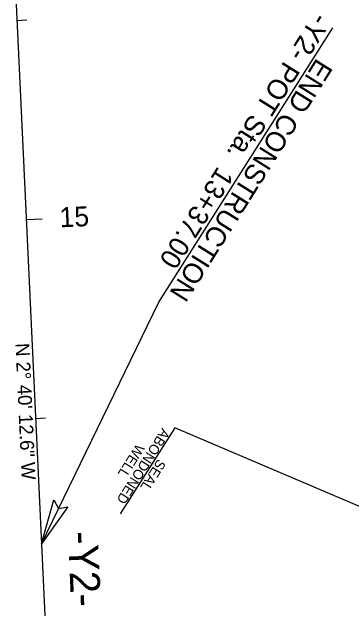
# Model space of a CAD drawing. Extents: x 1778969 to 1790720, y 807089 to 817794.
# Drawn here: x 1780913.9 to 1781084.1, y 812371.1 to 812670.4 of the extents above; entities that cross this region are included whole.
import ezdxf

# ---------------------------------------------------------------- set-up
doc = ezdxf.new("R2010")
doc.units = 0
for name, color, linetype in [('Prop CMT Guardrail Graphics', 7, 'Continuous'), ('Prop DSN Text', 7, 'Continuous'), ('Prop EOT', 7, 'Continuous'), ('Prop Guardrail', 7, 'Continuous'), ('Prop Horizontal Alignment', 7, 'Continuous'), ('Prop Horizontal Alignment Direction Label', 7, 'Continuous'), ('Prop Horizontal Alignment Station Label', 7, 'Continuous'), ('Prop Horizontal Alignment Tick Label', 7, 'Continuous'), ('Prop Horizontal Alignment Tick Large', 7, 'Continuous'), ('Prop Horizontal Alignment Tick Small', 7, 'Continuous'), ('Prop Lane Lines', 7, 'Continuous'), ('Prop Paved Shoulder', 7, 'Continuous'), ('Prop Terminator CELL', 7, 'Continuous'), ('Scratch_Level_3', 7, 'Continuous')]:
    doc.layers.add(name, color=color, linetype=linetype)

msp = doc.modelspace()

# ---------------------------------------------------------------- linework, layer by layer
at = {"layer": 'Prop CMT Guardrail Graphics'}
msp.add_arc((1783308.81, 811525.98), 2358.75, 152.51849, 162.35467, dxfattribs=at)
at = {"layer": 'Prop DSN Text'}
for p, q in [((1780995.62, 812461.49), (1780968.26, 812418.39)), ((1781130.09, 812404.16), (1780995.62, 812461.49))]:
    msp.add_line(p, q, dxfattribs=at)
at = {"layer": 'Prop EOT'}
for radius, start, end in [(2350.75, 144.08998, 163.35801), (2309.25, 153.74801, 174.52695)]:
    msp.add_arc((1783308.81, 811525.98), radius, start, end, dxfattribs=at)
at = {"layer": 'Prop Guardrail'}
msp.add_arc((1783308.81, 811525.98), 2358.75, 144.08998, 162.35467, dxfattribs=at)
at = {"layer": 'Prop Horizontal Alignment'}
msp.add_line((1780911.31, 812775.03), (1780935.47, 812256.86), dxfattribs=at)
msp.add_arc((1783308.81, 811525.98), 2330, 144.08998, 185.35942, dxfattribs=at)
at = {"layer": 'Prop Horizontal Alignment Station Label'}
for p, q in [((1780987.52, 812524.62), (1781074.9, 812662.33)), ((1780928.64, 812403.36), (1780987.52, 812524.62))]:
    msp.add_line(p, q, dxfattribs=at)
at = {"layer": 'Prop Horizontal Alignment Tick Large'}
msp.add_line((1780921.05, 812566.19), (1780929.04, 812566.56), dxfattribs=at)
at = {"layer": 'Prop Horizontal Alignment Tick Small'}
for p, q in [((1780916.39, 812666.08), (1780921.38, 812666.31)), ((1780925.71, 812466.3), (1780930.7, 812466.53))]:
    msp.add_line(p, q, dxfattribs=at)
at = {"layer": 'Prop Lane Lines'}
for start in [144.36073, 148.12573]:
    msp.add_arc((1783308.81, 811525.98), 2338.75, start, 163.33829, dxfattribs=at)
at = {"layer": 'Prop Paved Shoulder'}
msp.add_arc((1783308.81, 811525.98), 2358.75, 144.08998, 162.35467, dxfattribs=at)
at = {"layer": 'Prop Terminator CELL'}
msp.add_lwpolyline([(1780941.95, 812421.91), (1780928.64, 812403.36), (1780934.92, 812425.46), (1780937.27, 812421.13)], close=True, dxfattribs=at)
at = {"layer": 'Scratch_Level_3'}
msp.add_arc((1783308.81, 811525.98), 2350.75, 144.08998, 164.89021, dxfattribs=at)

# ---------------------------------------------------------------- texts
at = {"layer": 'Prop DSN Text'}
for s, p in [('ABONDONED', (1780989.26, 812461.75)), ('WELL', (1780976.47, 812453.83)), ('SEAL', (1780987.19, 812446.26))]:
    msp.add_text(s, height=5, rotation=237.6004, dxfattribs=at).set_placement(p)
at = {"layer": 'Prop Horizontal Alignment Direction Label'}
msp.add_text('N 2%%d 40\' 12.6" W', height=7, rotation=272.6702, dxfattribs=at).set_placement((1780915.59, 812503.96))
at = {"layer": 'Prop Horizontal Alignment Station Label'}
for s, height, rotation, p in [('-Y2- POT Sta.  13+37.00', 10, 237.8845, (1781065.88, 812670.67)), ('END CONSTRUCTION', 10, 237.8845, (1781066.86, 812647.58)), ('-Y2-', 15, 272.4869, (1780941.95, 812409.35))]:
    msp.add_text(s, height=height, rotation=rotation, dxfattribs=at).set_placement(p)
at = {"layer": 'Prop Horizontal Alignment Tick Label'}
msp.add_text('15', height=10, rotation=2.6702, dxfattribs=at).set_placement((1780937.94, 812562.18))

doc.saveas('drawing.dxf')
